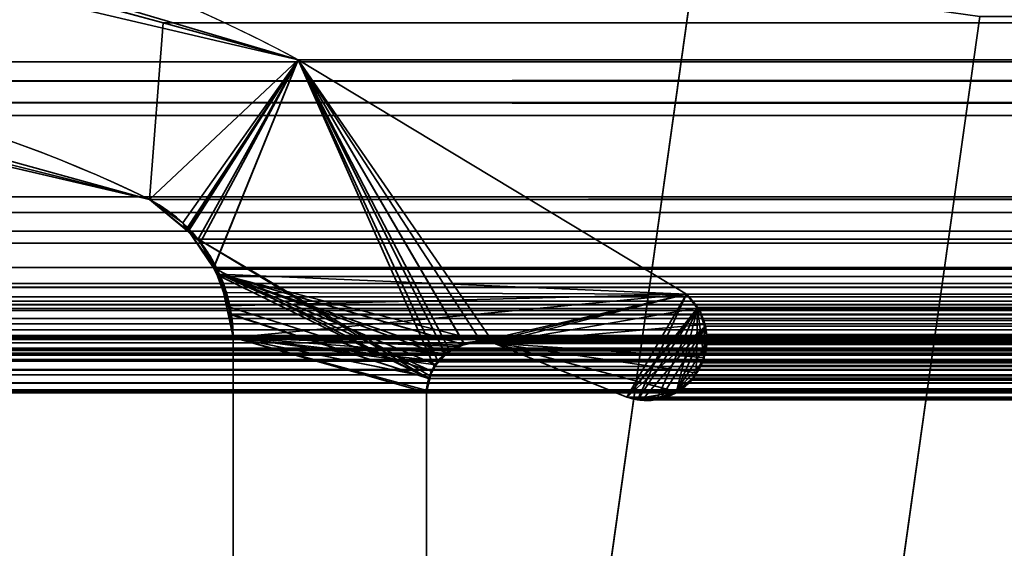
# Model space of a CAD drawing. Header units: millimetres. Extents: x -587 to 3688, y -115 to 120.
# Tile 379 of 656: x 1020.39 to 1025.5, y 10.73 to 13.47. Entities that reach past the tile are written whole.
import ezdxf

# ---------------------------------------------------------------- set-up
doc = ezdxf.new("R2010")
doc.units = ezdxf.units.MM
doc.layers.add('152', color=7, linetype='Continuous', true_color=0xffffff)

# ---------------------------------------------------------------- blocks, each defined once
blk = doc.blocks.new('UG_SURFACE_002')
at = {"layer": '152', "color": 252, "linetype": 'Continuous', "lineweight": 35}
for points in [[(2162.4999, -40, 2198), (2162.4999, 110, 2198), (837.5, 110, 2198), (837.5, -40, 2198)], [(987.5, -40, 2048.0001), (987.5, 110, 2048.0001), (2012.5, 110, 2048.0001), (2012.5, -40, 2048.0001)]]:
    blk.add_3dface(points, dxfattribs=at)
blk = doc.blocks.new('UG_SURFACE_050')
at = {"layer": '152', "color": 252, "linetype": 'Continuous', "lineweight": 35}
for points in [[(1023.8844, 13.7001, 2009.6157), (1023.8844, 13.7001, -7), (1023.0219, 7.5631, -7), (1023.0219, 7.5631, 2010.478)], [(1024.5073, 7.3544, 2008.9927), (1025.3698, 13.4913, 2008.1303), (1023.8844, 13.7001, 2009.6157), (1023.0219, 7.5631, 2010.478)], [(1023.0219, 7.5631, -7), (1023.8844, 13.7001, -7), (1025.3698, 13.4913, -7), (1024.5073, 7.3544, -7)], [(1025.3698, 13.4913, 2008.1303), (1024.5073, 7.3544, 2008.9927), (1024.5073, 7.3544, -7), (1025.3698, 13.4913, -7)]]:
    blk.add_3dface(points, dxfattribs=at)
blk = doc.blocks.new('UG_SURFACE_051')
at = {"layer": '152', "color": 252, "linetype": 'Continuous', "lineweight": 35}
for points in [[(1023.8844, 13.7001, 2009.6157), (1023.8844, 13.7001, -7), (1023.0219, 7.5631, -7), (1023.0219, 7.5631, 2010.478)], [(1024.5073, 7.3544, 2008.9927), (1025.3698, 13.4913, 2008.1303), (1023.8844, 13.7001, 2009.6157), (1023.0219, 7.5631, 2010.478)], [(1023.0219, 7.5631, -7), (1023.8844, 13.7001, -7), (1025.3698, 13.4913, -7), (1024.5073, 7.3544, -7)], [(1025.3698, 13.4913, 2008.1303), (1024.5073, 7.3544, 2008.9927), (1024.5073, 7.3544, -7), (1025.3698, 13.4913, -7)]]:
    blk.add_3dface(points, dxfattribs=at)
blk = doc.blocks.new('UG_SURFACE_054')
at = {"layer": '152', "color": 252, "linetype": 'Continuous', "lineweight": 35}
for points in [[(1011, -46.92, 2022.5), (1989, -46.92, 2022.5), (1989, 13.92, 2022.5), (1011, 13.92, 2022.5)], [(1012.5, -46.92, 2020.9999), (1012.5, 13.92, 2020.9999), (1987.5, 13.92, 2020.9999), (1987.5, -46.92, 2020.9999)], [(1023.8844, 13.7001, 2009.6157), (1023.0219, 7.5631, 2010.478), (1976.9781, 7.5631, 2010.478), (1976.1156, 13.7001, 2009.6157)], [(1023.0219, 7.5631, 2010.478), (1023.8844, 13.7001, 2009.6157), (1025.3698, 13.4913, 2008.1303), (1024.5073, 7.3544, 2008.9927)], [(1025.3698, 13.4913, 2008.1303), (1974.6302, 13.4913, 2008.1303), (1975.4927, 7.3544, 2008.9927), (1024.5073, 7.3544, 2008.9927)]]:
    blk.add_3dface(points, dxfattribs=at)
blk = doc.blocks.new('UG_SURFACE_056')
at = {"layer": '152', "color": 7, "linetype": 'Continuous', "lineweight": 35}
for points in [[(1019.16, 14.0588, -7), (1019.1569, 13.8955, 2014.343), (1021.837, 13.2666, 2011.663)], [(1021.837, 13.2666, 2011.663), (1021.837, 13.2666, -7), (1019.16, 14.0588, -7)], [(1019.16, 14.0588, -7), (1021.837, 13.2666, -7), (1021.0677, 12.5427, -7), (1019.5546, 12.9202, -7)], [(1019.5757, 12.9535, 2013.9244), (1021.0677, 12.5427, 2012.4321), (1021.837, 13.2666, 2011.663), (1019.1569, 13.8955, 2014.343)], [(1021.2393, 12.4215, -7), (1021.0677, 12.5427, -7), (1021.837, 13.2666, -7)], [(1021.837, 13.2666, 2011.663), (1021.0677, 12.5427, 2012.4321), (1021.2597, 12.3814, 2012.2404)], [(1021.2604, 12.3921, -7), (1021.2393, 12.4215, -7), (1021.837, 13.2666, -7)], [(1021.2597, 12.3814, 2012.2404), (1021.3308, 12.3216, 2012.1691), (1021.837, 13.2666, 2011.663)], [(1021.837, 13.2666, -7), (1021.4024, 12.1942, -7), (1021.2604, 12.3921, -7)], [(1021.837, 13.2666, 2011.663), (1021.3308, 12.3216, 2012.1691), (1021.3993, 12.1889, 2012.1007)], [(1021.3993, 12.1889, 2012.1007), (1021.4653, 12.0607, 2012.0347), (1023.8501, 12.0514, 2009.65), (1021.837, 13.2666, 2011.663)], [(1021.837, 13.2666, -7), (1023.8501, 12.0514, -7), (1021.4299, 12.1557, -7), (1021.4024, 12.1942, -7)], [(1021.837, 13.2666, 2011.663), (1023.8501, 12.0514, 2009.65), (1023.8501, 12.0514, -7), (1021.837, 13.2666, -7)], [(1021.0677, 12.5427, 2012.4321), (1019.5757, 12.9535, 2013.9244), (1019.5546, 12.9202, -7)], [(1019.5546, 12.9202, -7), (1021.0677, 12.5427, -7), (1021.0677, 12.5427, 2012.4321)], [(1021.0677, 12.5427, -7), (1021.2393, 12.4215, -7), (1021.2597, 12.3814, 2012.2404)], [(1021.2597, 12.3814, 2012.2404), (1021.0677, 12.5427, 2012.4321), (1021.0677, 12.5427, -7)], [(1021.2393, 12.4215, -7), (1021.2604, 12.3921, -7), (1021.2597, 12.3814, 2012.2404)], [(1021.3308, 12.3216, 2012.1691), (1021.2597, 12.3814, 2012.2404), (1021.2604, 12.3921, -7)], [(1021.2604, 12.3921, -7), (1021.4024, 12.1942, -7), (1021.3993, 12.1889, 2012.1007)], [(1021.3993, 12.1889, 2012.1007), (1021.3308, 12.3216, 2012.1691), (1021.2604, 12.3921, -7)], [(1021.4653, 12.0607, 2012.0347), (1021.3993, 12.1889, 2012.1007), (1021.4024, 12.1942, -7)], [(1021.4024, 12.1942, -7), (1021.4299, 12.1557, -7), (1021.4756, 11.9915, 2012.0244)], [(1021.4756, 11.9915, 2012.0244), (1021.4653, 12.0607, 2012.0347), (1021.4024, 12.1942, -7)], [(1021.4654, 11.9898, -7), (1021.4299, 12.1557, -7), (1022.5284, 11.6524, -7)], [(1021.4299, 12.1557, -7), (1022.5879, 11.7338, -7), (1022.5527, 11.6857, -7)], [(1021.4299, 12.1557, -7), (1022.6831, 11.7922, -7), (1022.6097, 11.7471, -7)], [(1021.4299, 12.1557, -7), (1022.7839, 11.8082, -7), (1022.6879, 11.793, -7)], [(1022.6097, 11.7471, -7), (1022.5879, 11.7338, -7), (1021.4299, 12.1557, -7)], [(1022.818, 11.8051, -7), (1022.7839, 11.8082, -7), (1021.4299, 12.1557, -7), (1023.8501, 12.0514, -7)], [(1022.6879, 11.793, -7), (1022.6831, 11.7922, -7), (1021.4299, 12.1557, -7)], [(1022.5527, 11.6857, -7), (1022.5284, 11.6524, -7), (1021.4299, 12.1557, -7)], [(1021.4299, 12.1557, -7), (1021.4654, 11.9898, -7), (1021.4756, 11.9915, 2012.0244)], [(1023.8501, 12.0514, 2009.65), (1021.4653, 12.0607, 2012.0347), (1021.4756, 11.9915, 2012.0244)], [(1021.4756, 11.9915, 2012.0244), (1021.5, 11.8277, 2012.0001), (1023.8501, 12.0514, 2009.65)], [(1022.6884, 11.7875, 2010.8116), (1022.7839, 11.8082, 2010.7162), (1023.8501, 12.0514, 2009.65), (1021.5, 11.8277, 2012.0001)], [(1023.8501, 12.0514, 2009.65), (1022.7839, 11.8082, 2010.7162), (1022.818, 11.8051, 2010.6821)], [(1023.8501, 12.0514, -7), (1022.8515, 11.798, -7), (1022.818, 11.8051, -7)], [(1022.818, 11.8051, 2010.6821), (1022.8515, 11.798, 2010.6485), (1023.8501, 12.0514, 2009.65)], [(1022.8515, 11.798, -7), (1023.8501, 12.0514, -7), (1023.9059, 11.9797, -7)], [(1023.8501, 12.0514, 2009.65), (1022.8515, 11.798, 2010.6485), (1023.54, 11.5173, 2009.9599), (1023.5965, 11.5037, 2009.9034)], [(1023.5965, 11.5037, 2009.9034), (1023.597, 11.5036, 2009.903), (1023.9075, 11.9798, 2009.5925), (1023.8501, 12.0514, 2009.65)], [(1023.8501, 12.0514, -7), (1023.8501, 12.0514, 2009.65), (1023.9075, 11.9798, 2009.5925)], [(1023.9075, 11.9798, 2009.5925), (1023.9059, 11.9797, -7), (1023.8501, 12.0514, -7)], [(1021.5, 11.8277, 2012.0001), (1021.4756, 11.9915, 2012.0244), (1021.4654, 11.9898, -7)], [(1022.5284, 11.6524, -7), (1022.5208, 11.6205, -7), (1021.5, 11.8277, -7), (1021.4654, 11.9898, -7)], [(1021.4654, 11.9898, -7), (1021.5, 11.8277, -7), (1021.5, 11.8277, 2012.0001)], [(1023.9059, 11.9797, -7), (1023.9217, 11.9593, -7), (1023.9393, 11.8953, -7), (1022.8515, 11.798, -7)], [(1023.9075, 11.9798, 2009.5925), (1023.597, 11.5036, 2009.903), (1023.7019, 11.5184, 2009.798)], [(1023.9075, 11.9798, 2009.5925), (1023.7019, 11.5184, 2009.798), (1023.7703, 11.528, 2009.7296), (1023.7987, 11.5489, 2009.7013)], [(1023.7987, 11.5489, 2009.7013), (1023.8774, 11.6068, 2009.6226), (1023.9007, 11.6452, 2009.5992), (1023.9075, 11.9798, 2009.5925)], [(1023.9075, 11.9798, 2009.5925), (1023.9007, 11.6452, 2009.5992), (1023.9345, 11.7002, 2009.5656), (1023.94, 11.724, 2009.5601)], [(1023.9059, 11.9797, -7), (1023.9075, 11.9798, 2009.5925), (1023.9173, 11.9675, 2009.5825)], [(1023.9173, 11.9675, 2009.5825), (1023.9217, 11.9593, -7), (1023.9059, 11.9797, -7)], [(1023.9438, 11.8957, 2009.5563), (1023.9173, 11.9675, 2009.5825), (1023.9075, 11.9798, 2009.5925), (1023.94, 11.724, 2009.5601)], [(1023.9173, 11.9675, 2009.5825), (1023.9393, 11.8953, -7), (1023.9217, 11.9593, -7)], [(1023.9173, 11.9675, 2009.5825), (1023.9438, 11.8957, 2009.5563), (1023.9393, 11.8953, -7)], [(1023.9393, 11.8953, -7), (1023.9557, 11.835, -7), (1023.9527, 11.8107, -7), (1022.8515, 11.798, -7)], [(1023.9557, 11.835, -7), (1023.9393, 11.8953, -7), (1023.9438, 11.8957, 2009.5563)], [(1023.954, 11.81, 2009.546), (1023.9497, 11.8796, 2009.5503), (1023.9438, 11.8957, 2009.5563), (1023.94, 11.724, 2009.5601)], [(1023.9557, 11.835, -7), (1023.9438, 11.8957, 2009.5563), (1023.9497, 11.8796, 2009.5503)], [(1023.9497, 11.8796, 2009.5503), (1023.9527, 11.8107, -7), (1023.9557, 11.835, -7)], [(1023.9497, 11.8796, 2009.5503), (1023.954, 11.81, 2009.546), (1023.9527, 11.8107, -7)], [(1021.5, 5.7035, -7), (1021.5, 11.8277, -7), (1022.5021, 11.5427, -7), (1022.5021, 7.7467, -7)], [(1022.5208, 11.6205, -7), (1022.5021, 11.5427, -7), (1021.5, 11.8277, -7)], [(1021.5, 11.8277, 2012.0001), (1022.5021, 11.5427, 2010.9978), (1022.5161, 11.6216, 2010.9839)], [(1022.5021, 7.7467, 2010.9978), (1022.5021, 11.5427, 2010.9978), (1021.5, 11.8277, 2012.0001), (1021.5, 5.7035, 2012.0001)], [(1022.5161, 11.6216, 2010.9839), (1022.5163, 11.6222, 2010.9837), (1021.5, 11.8277, 2012.0001)], [(1021.5, 11.8277, 2012.0001), (1022.6548, 11.7801, 2010.8452), (1022.6884, 11.7875, 2010.8116)], [(1021.5, 11.8277, 2012.0001), (1022.5614, 11.705, 2010.9386), (1022.6101, 11.7442, 2010.89)], [(1022.6101, 11.7442, 2010.89), (1022.6548, 11.7801, 2010.8452), (1021.5, 11.8277, 2012.0001)], [(1021.5, 11.8277, 2012.0001), (1022.5163, 11.6222, 2010.9837), (1022.5512, 11.6862, 2010.9489)], [(1022.5512, 11.6862, 2010.9489), (1022.5614, 11.705, 2010.9386), (1021.5, 11.8277, 2012.0001)], [(1021.5, 11.8277, -7), (1021.5, 5.7035, -7), (1021.5, 5.7035, 2012.0001), (1021.5, 11.8277, 2012.0001)], [(1022.6097, 11.7471, -7), (1022.6831, 11.7922, -7), (1022.6884, 11.7875, 2010.8116)], [(1022.6831, 11.7922, -7), (1022.6879, 11.793, -7), (1022.6884, 11.7875, 2010.8116)], [(1022.6879, 11.793, -7), (1022.7839, 11.8082, -7), (1022.7839, 11.8082, 2010.7162)], [(1022.7839, 11.8082, 2010.7162), (1022.6884, 11.7875, 2010.8116), (1022.6879, 11.793, -7)], [(1022.7839, 11.8082, -7), (1022.818, 11.8051, -7), (1022.8515, 11.798, 2010.6485)], [(1022.8515, 11.798, 2010.6485), (1022.818, 11.8051, 2010.6821), (1022.7839, 11.8082, -7)], [(1022.818, 11.8051, 2010.6821), (1022.7839, 11.8082, 2010.7162), (1022.7839, 11.8082, -7)], [(1022.818, 11.8051, -7), (1022.8515, 11.798, -7), (1022.8515, 11.798, 2010.6485)], [(1023.9527, 11.8107, -7), (1023.942, 11.723, -7), (1022.8515, 11.798, -7)], [(1023.54, 11.5173, 2009.9599), (1022.8515, 11.798, 2010.6485), (1022.8515, 11.798, -7), (1023.54, 11.5173, -7)], [(1022.8515, 11.798, -7), (1023.942, 11.723, -7), (1023.9418, 11.7207, -7), (1023.8986, 11.6444, -7)], [(1023.8986, 11.6444, -7), (1023.8774, 11.6068, -7), (1023.7995, 11.5449, -7), (1022.8515, 11.798, -7)], [(1023.5974, 11.5103, -7), (1023.54, 11.5173, -7), (1022.8515, 11.798, -7), (1023.7995, 11.5449, -7)], [(1023.94, 11.724, 2009.5601), (1023.9552, 11.7899, 2009.5448), (1023.954, 11.81, 2009.546)], [(1023.9552, 11.7899, 2009.5448), (1023.94, 11.724, 2009.5601), (1023.942, 11.723, -7)], [(1023.9552, 11.7899, 2009.5448), (1023.942, 11.723, -7), (1023.9527, 11.8107, -7)], [(1023.9527, 11.8107, -7), (1023.954, 11.81, 2009.546), (1023.9552, 11.7899, 2009.5448)], [(1022.5527, 11.6857, -7), (1022.5879, 11.7338, -7), (1022.6101, 11.7442, 2010.89)], [(1022.6101, 11.7442, 2010.89), (1022.5614, 11.705, 2010.9386), (1022.5527, 11.6857, -7)], [(1022.5879, 11.7338, -7), (1022.6097, 11.7471, -7), (1022.6101, 11.7442, 2010.89)], [(1022.6884, 11.7875, 2010.8116), (1022.6548, 11.7801, 2010.8452), (1022.6097, 11.7471, -7)], [(1022.6548, 11.7801, 2010.8452), (1022.6101, 11.7442, 2010.89), (1022.6097, 11.7471, -7)], [(1022.5512, 11.6862, 2010.9489), (1022.5163, 11.6222, 2010.9837), (1022.5284, 11.6524, -7)], [(1022.5284, 11.6524, -7), (1022.5527, 11.6857, -7), (1022.5512, 11.6862, 2010.9489)], [(1022.5614, 11.705, 2010.9386), (1022.5512, 11.6862, 2010.9489), (1022.5527, 11.6857, -7)], [(1023.8986, 11.6444, -7), (1023.9418, 11.7207, -7), (1023.94, 11.724, 2009.5601)], [(1023.94, 11.724, 2009.5601), (1023.9345, 11.7002, 2009.5656), (1023.8986, 11.6444, -7)], [(1023.9345, 11.7002, 2009.5656), (1023.9007, 11.6452, 2009.5992), (1023.8986, 11.6444, -7)], [(1023.9418, 11.7207, -7), (1023.942, 11.723, -7), (1023.94, 11.724, 2009.5601)], [(1022.5208, 11.6205, -7), (1022.5284, 11.6524, -7), (1022.5163, 11.6222, 2010.9837)], [(1023.8774, 11.6068, -7), (1023.8986, 11.6444, -7), (1023.9007, 11.6452, 2009.5992)], [(1023.9007, 11.6452, 2009.5992), (1023.8774, 11.6068, 2009.6226), (1023.8774, 11.6068, -7)], [(1022.5021, 11.5427, -7), (1022.5208, 11.6205, -7), (1022.5161, 11.6216, 2010.9839)], [(1022.5161, 11.6216, 2010.9839), (1022.5021, 11.5427, 2010.9978), (1022.5021, 11.5427, -7)], [(1022.5163, 11.6222, 2010.9837), (1022.5161, 11.6216, 2010.9839), (1022.5208, 11.6205, -7)], [(1023.8774, 11.6068, 2009.6226), (1023.7987, 11.5489, 2009.7013), (1023.7995, 11.5449, -7)], [(1023.7995, 11.5449, -7), (1023.8774, 11.6068, -7), (1023.8774, 11.6068, 2009.6226)], [(1022.5021, 11.5427, 2010.9978), (1022.5021, 7.7467, 2010.9978), (1022.5021, 7.7467, -7), (1022.5021, 11.5427, -7)], [(1023.5974, 11.5103, -7), (1023.7995, 11.5449, -7), (1023.7916, 11.5385, -7), (1023.7013, 11.5113, -7)], [(1023.7013, 11.5113, -7), (1023.7916, 11.5385, -7), (1023.7987, 11.5489, 2009.7013)], [(1023.7987, 11.5489, 2009.7013), (1023.7703, 11.528, 2009.7296), (1023.7013, 11.5113, -7)], [(1023.7916, 11.5385, -7), (1023.7995, 11.5449, -7), (1023.7987, 11.5489, 2009.7013)], [(1023.54, 11.5173, -7), (1023.5974, 11.5103, -7), (1023.5965, 11.5037, 2009.9034)], [(1023.5965, 11.5037, 2009.9034), (1023.54, 11.5173, 2009.9599), (1023.54, 11.5173, -7)], [(1023.597, 11.5036, 2009.903), (1023.5965, 11.5037, 2009.9034), (1023.5974, 11.5103, -7)], [(1023.7019, 11.5184, 2009.798), (1023.597, 11.5036, 2009.903), (1023.5974, 11.5103, -7)], [(1023.5974, 11.5103, -7), (1023.669, 11.5016, -7), (1023.7019, 11.5184, 2009.798)], [(1023.7013, 11.5113, -7), (1023.669, 11.5016, -7), (1023.5974, 11.5103, -7)], [(1023.669, 11.5016, -7), (1023.7013, 11.5113, -7), (1023.7019, 11.5184, 2009.798)], [(1023.7703, 11.528, 2009.7296), (1023.7019, 11.5184, 2009.798), (1023.7013, 11.5113, -7)]]:
    blk.add_3dface(points, dxfattribs=at)
blk = doc.blocks.new('UG_SURFACE_057')
at = {"layer": '152', "color": 7, "linetype": 'Continuous', "lineweight": 35}
for points in [[(1018.7879, 14.098, 2014.7121), (1021.1374, 13.4574, 2012.3627), (1021.0677, 12.5427, 2012.4321), (1019.1959, 12.9779, 2014.3042)], [(1018.7879, 14.098, 2014.7121), (1981.2121, 14.098, 2014.7121), (1978.8626, 13.4574, 2012.3627), (1021.1374, 13.4574, 2012.3627)], [(1013.8481, 13.1555, 2019.6519), (1986.1519, 13.1555, 2019.6519), (1985.35, 13.5578, 2018.8501)], [(1014.65, 13.5578, 2018.8501), (1013.8481, 13.1555, 2019.6519), (1985.35, 13.5578, 2018.8501)], [(1021.2693, 12.3774, 2012.2306), (1021.0677, 12.5427, 2012.4321), (1021.1374, 13.4574, 2012.3627), (1021.837, 13.2666, 2011.663)], [(1021.1374, 13.4574, 2012.3627), (1978.8626, 13.4574, 2012.3627), (1978.163, 13.2666, 2011.663), (1021.837, 13.2666, 2011.663)], [(1982.9363, 13.0479, 2016.4363), (1017.064, 13.0446, 2016.4361), (1017.9994, 13.2561, 2015.5005)], [(1017.9994, 13.2561, 2015.5005), (1019.1959, 12.9779, 2014.3042), (1980.7879, 13.1186, 2014.2879)], [(1980.7879, 13.1186, 2014.2879), (1982.0217, 13.2561, 2015.5215), (1017.9994, 13.2561, 2015.5005)], [(1982.0217, 13.2561, 2015.5215), (1982.9363, 13.0479, 2016.4363), (1017.9994, 13.2561, 2015.5005)], [(1021.837, 13.2666, 2011.663), (1021.3189, 12.3367, 2012.181), (1021.2693, 12.3774, 2012.2306)], [(1021.3189, 12.3367, 2012.181), (1021.837, 13.2666, 2011.663), (1022.5414, 11.6764, 2010.9587), (1022.5202, 11.6289, 2010.9799)], [(1023.54, 11.5173, 2009.9599), (1022.8515, 11.798, 2010.6485), (1021.837, 13.2666, 2011.663), (1023.8501, 12.0514, 2009.65)], [(1021.837, 13.2666, 2011.663), (1022.7839, 11.8082, 2010.7162), (1022.6973, 11.7967, 2010.8027)], [(1021.837, 13.2666, 2011.663), (1022.5992, 11.7439, 2010.9007), (1022.5629, 11.7014, 2010.9372)], [(1021.837, 13.2666, 2011.663), (1022.6966, 11.7966, 2010.8035), (1022.624, 11.7573, 2010.8759)], [(1022.8515, 11.798, 2010.6485), (1022.7839, 11.8082, 2010.7162), (1021.837, 13.2666, 2011.663)], [(1022.5629, 11.7014, 2010.9372), (1022.5414, 11.6764, 2010.9587), (1021.837, 13.2666, 2011.663)], [(1022.6973, 11.7967, 2010.8027), (1022.6966, 11.7966, 2010.8035), (1021.837, 13.2666, 2011.663)], [(1022.624, 11.7573, 2010.8759), (1022.5992, 11.7439, 2010.9007), (1021.837, 13.2666, 2011.663)], [(1978.163, 13.2666, 2011.663), (1976.1499, 12.0514, 2009.65), (1023.8501, 12.0514, 2009.65), (1021.837, 13.2666, 2011.663)], [(1987.9445, 12.0875, 2021.4446), (1986.1519, 13.1555, 2019.6519), (1013.8481, 13.1555, 2019.6519), (1012.0555, 12.0875, 2021.4446)], [(1980.4769, 13.084, 2013.9768), (1980.7879, 13.1186, 2014.2879), (1019.1959, 12.9779, 2014.3042)], [(1980.4769, 13.084, 2013.9768), (1019.1959, 12.9779, 2014.3042), (1021.0677, 12.5427, 2012.4321)], [(1021.0677, 12.5427, 2012.4321), (1978.9323, 12.5427, 2012.4321), (1980.4769, 13.084, 2013.9768)], [(1985.095, 12.5565, 2018.595), (1014.905, 12.5565, 2018.595), (1017.064, 13.0446, 2016.4361)], [(1017.064, 13.0446, 2016.4361), (1982.9363, 13.0479, 2016.4363), (1985.095, 12.5565, 2018.595)], [(1014.7902, 12.4748, 2018.7099), (1014.905, 12.5565, 2018.595), (1985.095, 12.5565, 2018.595)], [(1985.095, 12.5565, 2018.595), (1985.2128, 12.484, 2018.7128), (1014.7902, 12.4748, 2018.7099)], [(1021.2693, 12.3774, 2012.2306), (1978.7307, 12.3774, 2012.2306), (1978.9323, 12.5427, 2012.4321), (1021.0677, 12.5427, 2012.4321)], [(1014.653, 12.3772, 2018.847), (1014.7902, 12.4748, 2018.7099), (1985.2128, 12.484, 2018.7128)], [(1985.2128, 12.484, 2018.7128), (1985.2703, 12.4486, 2018.7702), (1014.653, 12.3772, 2018.847)], [(1985.2703, 12.4486, 2018.7702), (1014.6101, 12.3159, 2018.8899), (1014.653, 12.3772, 2018.847)], [(1985.2703, 12.4486, 2018.7702), (1985.3896, 12.3134, 2018.8897), (1014.6101, 12.3159, 2018.8899)], [(1978.6811, 12.3367, 2012.181), (1021.2693, 12.3774, 2012.2306), (1021.3189, 12.3367, 2012.181)], [(1978.6811, 12.3367, 2012.181), (1978.7307, 12.3774, 2012.2306), (1021.2693, 12.3774, 2012.2306)], [(1014.522, 12.19, 2018.9781), (1014.6101, 12.3159, 2018.8899), (1985.3896, 12.3134, 2018.8897)], [(1985.3896, 12.3134, 2018.8897), (1985.442, 12.2541, 2018.9421), (1014.522, 12.19, 2018.9781)], [(1021.3189, 12.3367, 2012.181), (1978.5872, 12.1809, 2012.0871), (1978.6811, 12.3367, 2012.181)], [(1021.3189, 12.3367, 2012.181), (1021.4128, 12.1809, 2012.0871), (1978.5872, 12.1809, 2012.0871)], [(1022.5202, 11.6289, 2010.9799), (1022.5137, 11.6145, 2010.9863), (1021.3189, 12.3367, 2012.181)], [(1021.4128, 12.1809, 2012.0871), (1021.3189, 12.3367, 2012.181), (1022.5137, 11.6145, 2010.9863)], [(1985.442, 12.2541, 2018.9421), (1014.4928, 12.1065, 2019.0072), (1014.522, 12.19, 2018.9781)], [(1985.442, 12.2541, 2018.9421), (1985.5098, 12.1077, 2019.0098), (1014.4928, 12.1065, 2019.0072)], [(1978.5092, 11.9475, 2012.0091), (1021.4128, 12.1809, 2012.0871), (1021.435, 12.1441, 2012.0649)], [(1978.5092, 11.9475, 2012.0091), (1978.565, 12.1441, 2012.0649), (1021.4128, 12.1809, 2012.0871)], [(1978.565, 12.1441, 2012.0649), (1978.5872, 12.1809, 2012.0871), (1021.4128, 12.1809, 2012.0871)], [(1022.5137, 11.6145, 2010.9863), (1021.435, 12.1441, 2012.0649), (1021.4128, 12.1809, 2012.0871)], [(1014.4547, 11.9977, 2019.0454), (1014.4928, 12.1065, 2019.0072), (1985.5098, 12.1077, 2019.0098)], [(1985.5098, 12.1077, 2019.0098), (1985.5249, 12.0751, 2019.0248), (1014.4547, 11.9977, 2019.0454)], [(1978.5089, 11.9448, 2012.0089), (1021.435, 12.1441, 2012.0649), (1021.4908, 11.9475, 2012.0091)], [(1021.435, 12.1441, 2012.0649), (1978.5089, 11.9448, 2012.0089), (1978.5092, 11.9475, 2012.0091)], [(1021.4908, 11.9475, 2012.0091), (1021.435, 12.1441, 2012.0649), (1022.5137, 11.6145, 2010.9863)], [(1012.0555, 12.0875, 2021.4446), (1012.0012, 12.0382, 2021.4989), (1987.998, 12.0364, 2021.498)], [(1987.998, 12.0364, 2021.498), (1987.9445, 12.0875, 2021.4446), (1012.0555, 12.0875, 2021.4446)], [(1985.5249, 12.0751, 2019.0248), (1985.5615, 11.8663, 2019.0616), (1014.4547, 11.9977, 2019.0454)], [(1023.8501, 12.0514, 2009.65), (1023.909, 11.9819, 2009.5911), (1023.54, 11.5173, 2009.9599)], [(1023.909, 11.9819, 2009.5911), (1023.8501, 12.0514, 2009.65), (1976.1499, 12.0514, 2009.65)], [(1023.909, 11.9819, 2009.5911), (1976.1499, 12.0514, 2009.65), (1976.0877, 11.9763, 2009.5878)], [(1988.052, 11.9652, 2021.5521), (1011.976, 12.0155, 2021.524), (1011.9516, 11.9779, 2021.5485)], [(1012.0012, 12.0382, 2021.4989), (1011.976, 12.0155, 2021.524), (1988.0328, 12.0032, 2021.5328)], [(1011.976, 12.0155, 2021.524), (1988.052, 11.9652, 2021.5521), (1988.0328, 12.0032, 2021.5328)], [(1988.0328, 12.0032, 2021.5328), (1987.998, 12.0364, 2021.498), (1012.0012, 12.0382, 2021.4989)], [(1985.5615, 11.8663, 2019.0616), (1014.4385, 11.8663, 2019.0616), (1014.4547, 11.9977, 2019.0454)], [(1988.052, 11.9652, 2021.5521), (1011.9473, 11.9664, 2021.5528), (1011.9319, 11.9258, 2021.5681)], [(1011.9319, 11.9258, 2021.5681), (1988.0691, 11.9316, 2021.569), (1988.052, 11.9652, 2021.5521)], [(1011.9516, 11.9779, 2021.5485), (1011.9473, 11.9664, 2021.5528), (1988.052, 11.9652, 2021.5521)], [(1021.4908, 11.9475, 2012.0091), (1021.4911, 11.9448, 2012.0089), (1978.5089, 11.9448, 2012.0089)], [(1021.4911, 11.9448, 2012.0089), (1021.4908, 11.9475, 2012.0091), (1022.5137, 11.6145, 2010.9863)], [(1021.5, 11.8277, 2012.0001), (1978.5, 11.8277, 2012.0001), (1978.5089, 11.9448, 2012.0089), (1021.4911, 11.9448, 2012.0089)], [(1021.5, 11.8277, 2012.0001), (1021.4911, 11.9448, 2012.0089), (1022.5137, 11.6145, 2010.9863), (1022.5036, 11.5516, 2010.9963)], [(1023.909, 11.9819, 2009.5911), (1023.9128, 11.9737, 2009.5873), (1023.54, 11.5173, 2009.9599)], [(1023.54, 11.5173, 2009.9599), (1023.9128, 11.9737, 2009.5873), (1023.9401, 11.9155, 2009.5599), (1023.9462, 11.8863, 2009.5539)], [(1976.0877, 11.9763, 2009.5878), (1023.9128, 11.9737, 2009.5873), (1023.909, 11.9819, 2009.5911)], [(1976.0877, 11.9763, 2009.5878), (1976.0867, 11.9742, 2009.5868), (1023.9128, 11.9737, 2009.5873)], [(1023.9401, 11.9155, 2009.5599), (1023.9128, 11.9737, 2009.5873), (1976.0867, 11.9742, 2009.5868)], [(1023.9401, 11.9155, 2009.5599), (1976.0867, 11.9742, 2009.5868), (1976.0551, 11.8998, 2009.5551)], [(1011.9216, 11.8984, 2021.5783), (1011.9156, 11.8382, 2021.5845), (1988.0853, 11.846, 2021.5852)], [(1011.9319, 11.9258, 2021.5681), (1011.9216, 11.8984, 2021.5783), (1988.0853, 11.846, 2021.5852)], [(1011.9319, 11.9258, 2021.5681), (1988.0698, 11.9274, 2021.5697), (1988.0691, 11.9316, 2021.569)], [(1988.0853, 11.846, 2021.5852), (1988.0698, 11.9274, 2021.5697), (1011.9319, 11.9258, 2021.5681)], [(1976.0551, 11.8998, 2009.5551), (1023.9462, 11.8863, 2009.5539), (1023.9401, 11.9155, 2009.5599)], [(1976.0551, 11.8998, 2009.5551), (1976.0535, 11.8868, 2009.5534), (1023.9462, 11.8863, 2009.5539)], [(1011.9156, 11.8382, 2021.5845), (1988.085, 11.8384, 2021.585), (1988.0853, 11.846, 2021.5852)], [(1014.4385, 6.7187, 2019.0616), (1014.4385, 11.8663, 2019.0616), (1985.5615, 11.8663, 2019.0616), (1985.5615, 6.7187, 2019.0616)], [(1023.6262, 11.5091, 2009.8739), (1023.54, 11.5173, 2009.9599), (1023.9462, 11.8863, 2009.5539)], [(1023.9462, 11.8863, 2009.5539), (1023.721, 11.5179, 2009.779), (1023.6852, 11.5034, 2009.8147), (1023.6262, 11.5091, 2009.8739)], [(1023.7989, 11.5493, 2009.701), (1023.721, 11.5179, 2009.779), (1023.9462, 11.8863, 2009.5539)], [(1023.7989, 11.5493, 2009.701), (1023.9462, 11.8863, 2009.5539), (1023.9551, 11.8424, 2009.5448), (1023.9526, 11.791, 2009.5475)], [(1023.9551, 11.8424, 2009.5448), (1023.9462, 11.8863, 2009.5539), (1976.0535, 11.8868, 2009.5534)], [(1976.0437, 11.8115, 2009.5437), (1023.9526, 11.791, 2009.5475), (1023.9551, 11.8424, 2009.5448)], [(1023.9551, 11.8424, 2009.5448), (1976.0535, 11.8868, 2009.5534), (1976.0437, 11.8115, 2009.5437)], [(1988.085, 11.8384, 2021.585), (1011.9156, 11.8382, 2021.5845), (1011.9146, 11.8282, 2021.5855)], [(1011.9146, 11.8282, 2021.5855), (1011.9241, 11.7582, 2021.5759), (1988.085, 11.8384, 2021.585)], [(1988.0844, 11.8085, 2021.5845), (1988.085, 11.8384, 2021.585), (1011.9241, 11.7582, 2021.5759)], [(1988.0844, 11.8085, 2021.5845), (1011.9241, 11.7582, 2021.5759), (1011.9281, 11.7445, 2021.5719)], [(1011.9281, 11.7445, 2021.5719), (1988.0719, 11.7445, 2021.5719), (1988.0844, 11.8085, 2021.5845)], [(1986.8996, 11.8171, 2020.3996), (1987.6971, 11.5484, 2021.1971), (1012.3029, 11.5484, 2021.1971), (1013.1004, 11.8171, 2020.3996)], [(1986.8996, 11.8171, 2020.3996), (1013.1004, 11.8171, 2020.3996), (1013.1145, 11.8176, 2020.3855)], [(1986.8232, 11.8261, 2020.3233), (1013.1145, 11.8176, 2020.3855), (1013.1871, 11.8202, 2020.313)], [(1986.8232, 11.8261, 2020.3233), (1986.8855, 11.8187, 2020.3855), (1013.1145, 11.8176, 2020.3855)], [(1013.1145, 11.8176, 2020.3855), (1986.8855, 11.8187, 2020.3855), (1986.8996, 11.8171, 2020.3996)], [(1013.1871, 11.8202, 2020.313), (1986.8134, 11.8229, 2020.3135), (1986.8232, 11.8261, 2020.3233)], [(1986.8134, 11.8229, 2020.3135), (1013.1871, 11.8202, 2020.313), (1013.2166, 11.8212, 2020.2832)], [(1013.2166, 11.8212, 2020.2832), (1986.7394, 11.7993, 2020.2394), (1986.8134, 11.8229, 2020.3135)], [(1013.2166, 11.8212, 2020.2832), (1013.2601, 11.8, 2020.2398), (1986.7394, 11.7993, 2020.2394)], [(1986.6985, 11.7862, 2020.1986), (1013.2601, 11.8, 2020.2398), (1013.3184, 11.7716, 2020.1817)], [(1986.6985, 11.7862, 2020.1986), (1986.7394, 11.7993, 2020.2394), (1013.2601, 11.8, 2020.2398)], [(1021.5, 11.8277, 2012.0001), (1021.5, 5.7035, 2012.0001), (1978.5, 5.7035, 2012.0001), (1978.5, 11.8277, 2012.0001)], [(1022.5036, 11.5516, 2010.9963), (1022.5021, 11.5427, 2010.9978), (1021.5, 11.8277, 2012.0001)], [(1022.5021, 11.5427, 2010.9978), (1022.5021, 7.7467, 2010.9978), (1021.5, 5.7035, 2012.0001), (1021.5, 11.8277, 2012.0001)], [(1977.376, 11.7573, 2010.8759), (1022.624, 11.7573, 2010.8759), (1022.6966, 11.7966, 2010.8035)], [(1022.6966, 11.7966, 2010.8035), (1022.6973, 11.7967, 2010.8027), (1977.3027, 11.7962, 2010.8027), (1977.3067, 11.7956, 2010.8066)], [(1977.3067, 11.7956, 2010.8066), (1977.376, 11.7573, 2010.8759), (1022.6966, 11.7966, 2010.8035)], [(1977.3027, 11.7962, 2010.8027), (1022.6973, 11.7967, 2010.8027), (1022.7839, 11.8082, 2010.7162)], [(1022.7839, 11.8082, 2010.7162), (1977.2161, 11.8082, 2010.7162), (1977.3027, 11.7962, 2010.8027)], [(1022.8515, 11.798, 2010.6485), (1977.1485, 11.798, 2010.6485), (1977.2161, 11.8082, 2010.7162), (1022.7839, 11.8082, 2010.7162)], [(1976.46, 11.5173, 2009.9599), (1977.1485, 11.798, 2010.6485), (1022.8515, 11.798, 2010.6485), (1023.54, 11.5173, 2009.9599)], [(1023.7989, 11.5493, 2009.701), (1023.9526, 11.791, 2009.5475), (1023.9511, 11.758, 2009.5489), (1023.9309, 11.6956, 2009.5692)], [(1023.9511, 11.758, 2009.5489), (1976.0464, 11.7913, 2009.5465), (1976.0541, 11.7351, 2009.5541)], [(1023.9511, 11.758, 2009.5489), (1023.9526, 11.791, 2009.5475), (1976.0464, 11.7913, 2009.5465)], [(1976.0437, 11.8115, 2009.5437), (1976.0464, 11.7913, 2009.5465), (1023.9526, 11.791, 2009.5475)], [(1011.9323, 11.736, 2021.5678), (1988.0677, 11.736, 2021.5678), (1988.0719, 11.7445, 2021.5719), (1011.9281, 11.7445, 2021.5719)], [(1013.3184, 11.7716, 2020.1817), (1986.6828, 11.7701, 2020.1828), (1986.6985, 11.7862, 2020.1986)], [(1986.6828, 11.7701, 2020.1828), (1013.3184, 11.7716, 2020.1817), (1013.3264, 11.7677, 2020.1735)], [(1013.3264, 11.7677, 2020.1735), (1986.627, 11.7128, 2020.1271), (1986.6828, 11.7701, 2020.1828)], [(1013.3264, 11.7677, 2020.1735), (1013.3731, 11.7134, 2020.1268), (1986.627, 11.7128, 2020.1271)], [(1977.4016, 11.7431, 2010.9017), (1022.5629, 11.7014, 2010.9372), (1022.5992, 11.7439, 2010.9007)], [(1977.4016, 11.7431, 2010.9017), (1977.4371, 11.7015, 2010.9372), (1022.5629, 11.7014, 2010.9372)], [(1977.4016, 11.7431, 2010.9017), (1022.5992, 11.7439, 2010.9007), (1022.624, 11.7573, 2010.8759)], [(1022.624, 11.7573, 2010.8759), (1977.376, 11.7573, 2010.8759), (1977.4016, 11.7431, 2010.9017)], [(1976.0541, 11.7351, 2009.5541), (1023.9309, 11.6956, 2009.5692), (1023.9511, 11.758, 2009.5489)], [(1988.0313, 11.662, 2021.5313), (1011.9323, 11.736, 2021.5678), (1011.9687, 11.662, 2021.5313)], [(1988.0313, 11.662, 2021.5313), (1988.0677, 11.736, 2021.5678), (1011.9323, 11.736, 2021.5678)], [(1986.6204, 11.7061, 2020.1204), (1013.3731, 11.7134, 2020.1268), (1013.3799, 11.7055, 2020.1201)], [(1986.6204, 11.7061, 2020.1204), (1986.627, 11.7128, 2020.1271), (1013.3731, 11.7134, 2020.1268)], [(1013.3799, 11.7055, 2020.1201), (1986.5888, 11.6334, 2020.0887), (1986.6204, 11.7061, 2020.1204)], [(1013.3799, 11.7055, 2020.1201), (1013.4112, 11.6334, 2020.0887), (1986.5888, 11.6334, 2020.0887)], [(1977.4586, 11.6764, 2010.9587), (1022.5414, 11.6764, 2010.9587), (1022.5629, 11.7014, 2010.9372)], [(1022.5629, 11.7014, 2010.9372), (1977.4371, 11.7015, 2010.9372), (1977.4586, 11.6764, 2010.9587)], [(1023.7989, 11.5493, 2009.701), (1023.9309, 11.6956, 2009.5692), (1023.9264, 11.6814, 2009.5737), (1023.8837, 11.6165, 2009.6164)], [(1023.9264, 11.6814, 2009.5737), (1976.0695, 11.6961, 2009.5694), (1976.0807, 11.6675, 2009.5806)], [(1023.9264, 11.6814, 2009.5737), (1023.9309, 11.6956, 2009.5692), (1976.0695, 11.6961, 2009.5694)], [(1976.0541, 11.7351, 2009.5541), (1976.0695, 11.6961, 2009.5694), (1023.9309, 11.6956, 2009.5692)], [(1011.9687, 11.662, 2021.5313), (1011.9725, 11.6582, 2021.5275), (1988.0275, 11.6582, 2021.5275), (1988.0313, 11.662, 2021.5313)], [(1988.0275, 11.6582, 2021.5275), (1011.9725, 11.6582, 2021.5275), (1012.0391, 11.5917, 2021.461)], [(1012.0391, 11.5917, 2021.461), (1987.9611, 11.5914, 2021.461), (1988.0275, 11.6582, 2021.5275)], [(1977.4586, 11.6764, 2010.9587), (1022.5202, 11.6289, 2010.9799), (1022.5414, 11.6764, 2010.9587)], [(1977.4586, 11.6764, 2010.9587), (1977.4798, 11.6289, 2010.9799), (1022.5202, 11.6289, 2010.9799)], [(1976.0807, 11.6675, 2009.5806), (1023.8837, 11.6165, 2009.6164), (1023.9264, 11.6814, 2009.5737)], [(1976.0807, 11.6675, 2009.5806), (1976.1161, 11.6163, 2009.6161), (1023.8837, 11.6165, 2009.6164)], [(1987.9601, 11.5905, 2021.4601), (1012.0391, 11.5917, 2021.461), (1012.0411, 11.5896, 2021.4589)], [(1987.9601, 11.5905, 2021.4601), (1987.9611, 11.5914, 2021.461), (1012.0391, 11.5917, 2021.461)], [(1987.9601, 11.5905, 2021.4601), (1012.0411, 11.5896, 2021.4589), (1012.1219, 11.5553, 2021.378)], [(1012.1219, 11.5553, 2021.378), (1987.8782, 11.5548, 2021.378), (1987.9601, 11.5905, 2021.4601)], [(1986.5888, 7.3541, 2020.0887), (1986.5888, 11.6334, 2020.0887), (1013.4112, 11.6334, 2020.0887), (1013.4112, 7.3541, 2020.0887)], [(1977.4964, 11.5516, 2010.9963), (1022.5036, 11.5516, 2010.9963), (1022.5137, 11.6145, 2010.9863)], [(1022.5137, 11.6145, 2010.9863), (1022.5202, 11.6289, 2010.9799), (1977.4798, 11.6289, 2010.9799), (1977.4863, 11.6145, 2010.9863)], [(1977.4863, 11.6145, 2010.9863), (1977.4964, 11.5516, 2010.9963), (1022.5137, 11.6145, 2010.9863)], [(1023.8837, 11.6165, 2009.6164), (1023.8774, 11.6068, 2009.6226), (1023.8261, 11.5603, 2009.6738), (1023.7989, 11.5493, 2009.701)], [(1023.8261, 11.5603, 2009.6738), (1976.1226, 11.6068, 2009.6226), (1976.2012, 11.5469, 2009.7013)], [(1023.8261, 11.5603, 2009.6738), (1023.8774, 11.6068, 2009.6226), (1976.1226, 11.6068, 2009.6226)], [(1023.8774, 11.6068, 2009.6226), (1023.8837, 11.6165, 2009.6164), (1976.1161, 11.6163, 2009.6161)], [(1976.1161, 11.6163, 2009.6161), (1976.1226, 11.6068, 2009.6226), (1023.8774, 11.6068, 2009.6226)], [(1987.8782, 11.5548, 2021.378), (1012.1219, 11.5553, 2021.378), (1012.158, 11.54, 2021.342)], [(1987.8458, 11.5407, 2021.3459), (1987.8782, 11.5548, 2021.378), (1012.158, 11.54, 2021.342)], [(1012.158, 11.54, 2021.342), (1012.2087, 11.5429, 2021.2913), (1987.7913, 11.5435, 2021.2913)], [(1987.7913, 11.5435, 2021.2913), (1987.8458, 11.5407, 2021.3459), (1012.158, 11.54, 2021.342)], [(1012.2087, 11.5429, 2021.2913), (1012.3029, 11.5484, 2021.1971), (1987.6971, 11.5484, 2021.1971)], [(1987.6971, 11.5484, 2021.1971), (1987.7913, 11.5435, 2021.2913), (1012.2087, 11.5429, 2021.2913)], [(1022.5036, 11.5516, 2010.9963), (1977.4964, 11.5516, 2010.9963), (1977.4979, 11.5427, 2010.9978), (1022.5021, 11.5427, 2010.9978)], [(1977.4979, 11.5427, 2010.9978), (1977.4979, 7.7467, 2010.9978), (1022.5021, 7.7467, 2010.9978), (1022.5021, 11.5427, 2010.9978)], [(1976.2203, 11.5324, 2009.7203), (1023.721, 11.5179, 2009.779), (1023.7989, 11.5493, 2009.701)], [(1976.2012, 11.5469, 2009.7013), (1023.7989, 11.5493, 2009.701), (1023.8261, 11.5603, 2009.6738)], [(1023.7989, 11.5493, 2009.701), (1976.2012, 11.5469, 2009.7013), (1976.2203, 11.5324, 2009.7203)], [(1023.54, 11.5173, 2009.9599), (1023.6262, 11.5091, 2009.8739), (1976.3741, 11.5017, 2009.8741)], [(1976.3741, 11.5017, 2009.8741), (1976.4082, 11.5044, 2009.9082), (1023.54, 11.5173, 2009.9599)], [(1976.4082, 11.5044, 2009.9082), (1976.46, 11.5173, 2009.9599), (1023.54, 11.5173, 2009.9599)], [(1976.3566, 11.5004, 2009.8567), (1023.6262, 11.5091, 2009.8739), (1023.6852, 11.5034, 2009.8147)], [(1976.3566, 11.5004, 2009.8567), (1976.3741, 11.5017, 2009.8741), (1023.6262, 11.5091, 2009.8739)], [(1023.6852, 11.5034, 2009.8147), (1976.2785, 11.5187, 2009.7785), (1976.3566, 11.5004, 2009.8567)], [(1023.6852, 11.5034, 2009.8147), (1023.721, 11.5179, 2009.779), (1976.2785, 11.5187, 2009.7785)], [(1976.2203, 11.5324, 2009.7203), (1976.2785, 11.5187, 2009.7785), (1023.721, 11.5179, 2009.779)]]:
    blk.add_3dface(points, dxfattribs=at)

msp = doc.modelspace()

# ---------------------------------------------------------------- linework, layer by layer
at = {"layer": '152', "color": 252, "linetype": 'Continuous', "lineweight": -3, "true_color": 0x939598}
for p, q in [((1023.0219, 7.5631, -7), (1023.8844, 13.7001, -7)), ((1023.8844, 13.7001, 2009.6156), (1023.0219, 7.5631, 2010.4781)), ((1023.0219, 7.5631, -7), (1023.8844, 13.7001, -7)), ((1023.8844, 13.7001, 2009.6156), (1023.0219, 7.5631, 2010.4781)), ((1023.8844, 13.7001, 2009.6156), (1023.0219, 7.5631, 2010.4781)), ((1025.3698, 13.4913, 2008.1302), (1024.5073, 7.3544, 2008.9927)), ((1025.3698, 13.4913, 2008.1302), (1024.5073, 7.3544, 2008.9927)), ((1024.5073, 7.3544, -7), (1025.3698, 13.4913, -7)), ((1025.3698, 13.4913, 2008.1302), (1024.5073, 7.3544, 2008.9927)), ((1024.5073, 7.3544, -7), (1025.3698, 13.4913, -7)), ((1021.837, 13.2666, 2011.663), (1021.837, 13.2666, -7)), ((1021.837, 13.2666, 2011.663), (1023.8501, 12.0514, 2009.6499)), ((1023.8501, 12.0514, 2009.6499), (1021.837, 13.2666, 2011.663)), ((1978.163, 13.2666, 2011.663), (1021.837, 13.2666, 2011.663)), ((1021.837, 13.2666, -7), (1023.8501, 12.0514, -7)), ((1986.152, 13.1555, 2019.652), (1013.848, 13.1555, 2019.652)), ((1014.905, 12.5565, 2018.595), (1985.095, 12.5565, 2018.595)), ((1021.0678, 12.5427, -7), (1021.0678, 12.5427, 2012.4322)), ((1021.0678, 12.5427, 2012.4322), (1978.9322, 12.5427, 2012.4322)), ((1987.9445, 12.0875, 2021.4445), (1012.0555, 12.0875, 2021.4445)), ((1976.1499, 12.0514, 2009.6499), (1023.8501, 12.0514, 2009.6499)), ((1023.8501, 12.0514, 2009.6499), (1023.8501, 12.0514, -7)), ((1014.4385, 11.8663, 2019.0615), (1985.5615, 11.8663, 2019.0615)), ((1986.8996, 11.8171, 2020.3996), (1013.1004, 11.8171, 2020.3996)), ((1021.5, 5.7035, 2012), (1021.5, 11.8277, 2012)), ((1021.5, 5.7035, 2012), (1021.5, 11.8277, 2012)), ((1021.5, 11.8277, -7), (1021.5, 11.8277, 2012)), ((1021.5, 11.8277, -7), (1021.5, 5.7035, -7)), ((1021.5, 11.8277, 2012), (1978.5, 11.8277, 2012)), ((1977.2161, 11.8082, 2010.7161), (1022.7839, 11.8082, 2010.7161)), ((1022.7839, 11.8082, 2010.7161), (1022.7839, 11.8082, -7)), ((1022.8515, 11.798, 2010.6485), (1022.8515, 11.798, -7)), ((1023.54, 11.5173, 2009.96), (1022.8515, 11.798, 2010.6485)), ((1977.1485, 11.798, 2010.6485), (1022.8515, 11.798, 2010.6485)), ((1023.54, 11.5173, -7), (1022.8515, 11.798, -7)), ((1023.54, 11.5173, 2009.96), (1022.8515, 11.798, 2010.6485)), ((1988.072, 11.7445, 2021.572), (1011.928, 11.7445, 2021.572)), ((1986.5888, 11.6334, 2020.0888), (1013.4112, 11.6334, 2020.0888)), ((1023.8773, 11.6068, 2009.6227), (1023.8773, 11.6068, -7)), ((1976.1227, 11.6068, 2009.6227), (1023.8773, 11.6068, 2009.6227)), ((1987.6971, 11.5484, 2021.1971), (1012.3029, 11.5484, 2021.1971)), ((1022.5021, 11.5427, 2010.9979), (1022.5021, 7.7467, 2010.9979)), ((1022.5021, 11.5427, 2010.9979), (1022.5021, 7.7467, 2010.9979)), ((1022.5021, 11.5427, -7), (1022.5021, 7.7467, -7)), ((1977.4979, 11.5427, 2010.9979), (1022.5021, 11.5427, 2010.9979)), ((1022.5021, 11.5427, 2010.9979), (1022.5021, 11.5427, -7)), ((1023.54, 11.5173, 2009.96), (1023.54, 11.5173, -7)), ((1976.46, 11.5173, 2009.96), (1023.54, 11.5173, 2009.96))]:
    msp.add_line(p, q, dxfattribs=at)
for points in [[(1021.837, 13.2666, -7), (1019.3326, 14.6068, -7), (1016.3146, 14.5654, -7), (1013.848, 13.1555, -7)], [(1021.837, 13.2666, 2011.663), (1019.3326, 14.6068, 2014.1674), (1016.3146, 14.5654, 2017.1854), (1013.848, 13.1555, 2019.652)], [(1021.0678, 12.5427, -7), (1019.1234, 13.4889, -7), (1016.8533, 13.4942, -7), (1014.905, 12.5565, -7)], [(1014.905, 12.5565, 2018.595), (1016.8533, 13.4942, 2016.6467), (1019.1234, 13.4889, 2014.3766), (1021.0678, 12.5427, 2012.4322)], [(1021.0678, 12.5427, 2012.4322), (1021.3333, 12.4026, 2012.1667), (1021.4993, 12.1279, 2012.0007), (1021.5, 11.8277, 2012)], [(1021.5, 11.8277, -7), (1021.4993, 12.1279, -7), (1021.3333, 12.4026, -7), (1021.0678, 12.5427, -7)], [(1023.8773, 11.6068, -7), (1023.9924, 11.7374, -7), (1023.9803, 11.9364, -7), (1023.8501, 12.0514, -7)], [(1023.8773, 11.6068, 2009.6227), (1023.9924, 11.7374, 2009.5076), (1023.9803, 11.9364, 2009.5197), (1023.8501, 12.0514, 2009.6499)], [(1022.5021, 11.5427, 2010.9979), (1022.5064, 11.6939, 2010.9936), (1022.6327, 11.8125, 2010.8673), (1022.7839, 11.8082, 2010.7161)], [(1022.5021, 11.5427, -7), (1022.5064, 11.6939, -7), (1022.6327, 11.8125, -7), (1022.7839, 11.8082, -7)], [(1022.7839, 11.8082, 2010.7161), (1022.8069, 11.8075, 2010.6931), (1022.8292, 11.804, 2010.6708), (1022.8515, 11.798, 2010.6485)], [(1022.7839, 11.8082, -7), (1022.8069, 11.8075, -7), (1022.8292, 11.804, -7), (1022.8515, 11.798, -7)], [(1023.8773, 11.6068, 2009.6227), (1023.7931, 11.5116, 2009.7069), (1023.6603, 11.4762, 2009.8397), (1023.54, 11.5173, 2009.96)], [(1023.54, 11.5173, -7), (1023.6603, 11.4762, -7), (1023.7931, 11.5116, -7), (1023.8773, 11.6068, -7)]]:
    msp.add_open_spline(points, degree=3, dxfattribs=at)
for points, knots in [([(1021.837, 13.2666, 2011.663), (1020.552, 13.9543, 2012.948), (1019.2007, 14.26, 2014.2993), (1016.4723, 14.2249, 2017.0277), (1015.1213, 13.8833, 2018.3787), (1013.848, 13.1555, 2019.652)], [0, 0, 0, 0, 0.5, 0.5, 1, 1, 1, 1]), ([(1021.0678, 12.5427, 2012.4322), (1020.077, 13.0249, 2013.423), (1019.0345, 13.2538, 2014.4655), (1016.9398, 13.2584, 2016.5602), (1015.897, 13.034, 2017.603), (1014.905, 12.5565, 2018.595)], [0, 0, 0, 0, 0.5, 0.5, 1, 1, 1, 1]), ([(1021.0678, 12.5427, 2012.4322), (1021.1584, 12.4949, 2012.3416), (1021.2459, 12.4266, 2012.2541), (1021.3639, 12.2813, 2012.1361), (1021.4042, 12.2163, 2012.0958), (1021.4608, 12.0836, 2012.0392), (1021.4804, 12.0166, 2012.0196), (1021.4968, 11.9082, 2012.0032), (1021.4999, 11.8679, 2012.0001), (1021.5, 11.8277, 2012)], [0, 0, 0, 0, 0.414476, 0.414476, 0.668143, 0.668143, 0.8804, 0.8804, 1, 1, 1, 1]), ([(1023.8773, 11.6068, 2009.6227), (1023.896, 11.6281, 2009.604), (1023.9131, 11.6531, 2009.5869), (1023.9373, 11.7048, 2009.5627), (1023.946, 11.7309, 2009.554), (1023.956, 11.7853, 2009.544), (1023.9575, 11.8144, 2009.5425), (1023.953, 11.8676, 2009.547), (1023.9478, 11.8925, 2009.5522), (1023.9321, 11.9395, 2009.5679), (1023.9214, 11.9619, 2009.5786), (1023.8921, 12.009, 2009.6079), (1023.8718, 12.0323, 2009.6282), (1023.8501, 12.0514, 2009.6499)], [0, 0, 0, 0, 0.190491, 0.190491, 0.347968, 0.347968, 0.506622, 0.506622, 0.648691, 0.648691, 0.797226, 0.797226, 1, 1, 1, 1]), ([(1022.5021, 11.5427, 2010.9979), (1022.5028, 11.5673, 2010.9972), (1022.5069, 11.5919, 2010.9931), (1022.5206, 11.6369, 2010.9794), (1022.5302, 11.6578, 2010.9698), (1022.5577, 11.7032, 2010.9423), (1022.5778, 11.7258, 2010.9222), (1022.6291, 11.769, 2010.8709), (1022.6626, 11.7864, 2010.8374), (1022.7252, 11.8053, 2010.7748), (1022.7547, 11.809, 2010.7453), (1022.7839, 11.8082, 2010.7161)], [0, 0, 0, 0, 0.140352, 0.140352, 0.279511, 0.279511, 0.481891, 0.481891, 0.763956, 0.763956, 1, 1, 1, 1]), ([(1022.7839, 11.8082, 2010.7161), (1022.7896, 11.808, 2010.7104), (1022.7954, 11.8077, 2010.7046), (1022.8069, 11.8066, 2010.6931), (1022.8126, 11.8059, 2010.6874), (1022.8294, 11.8033, 2010.6706), (1022.8405, 11.8009, 2010.6595), (1022.8515, 11.798, 2010.6485)], [0, 0, 0, 0, 0.253572, 0.253572, 0.507142, 0.507142, 1, 1, 1, 1]), ([(1023.54, 11.5173, 2009.96), (1023.5872, 11.5012, 2009.9128), (1023.637, 11.4966, 2009.863), (1023.7338, 11.5103, 2009.7662), (1023.7826, 11.5288, 2009.7174), (1023.8441, 11.5734, 2009.6559), (1023.8615, 11.5889, 2009.6385), (1023.8773, 11.6068, 2009.6227)], [0, 0, 0, 0, 0.413088, 0.413088, 0.829365, 0.829365, 1, 1, 1, 1])]:
    msp.add_open_spline(points, degree=3, knots=knots, dxfattribs=at)

# ---------------------------------------------------------------- block references
for name in ['UG_SURFACE_050', 'UG_SURFACE_051', 'UG_SURFACE_054', 'UG_SURFACE_002', 'UG_SURFACE_056', 'UG_SURFACE_057']:
    msp.add_blockref(name, (0, 0), dxfattribs=at)

doc.saveas('drawing.dxf')
